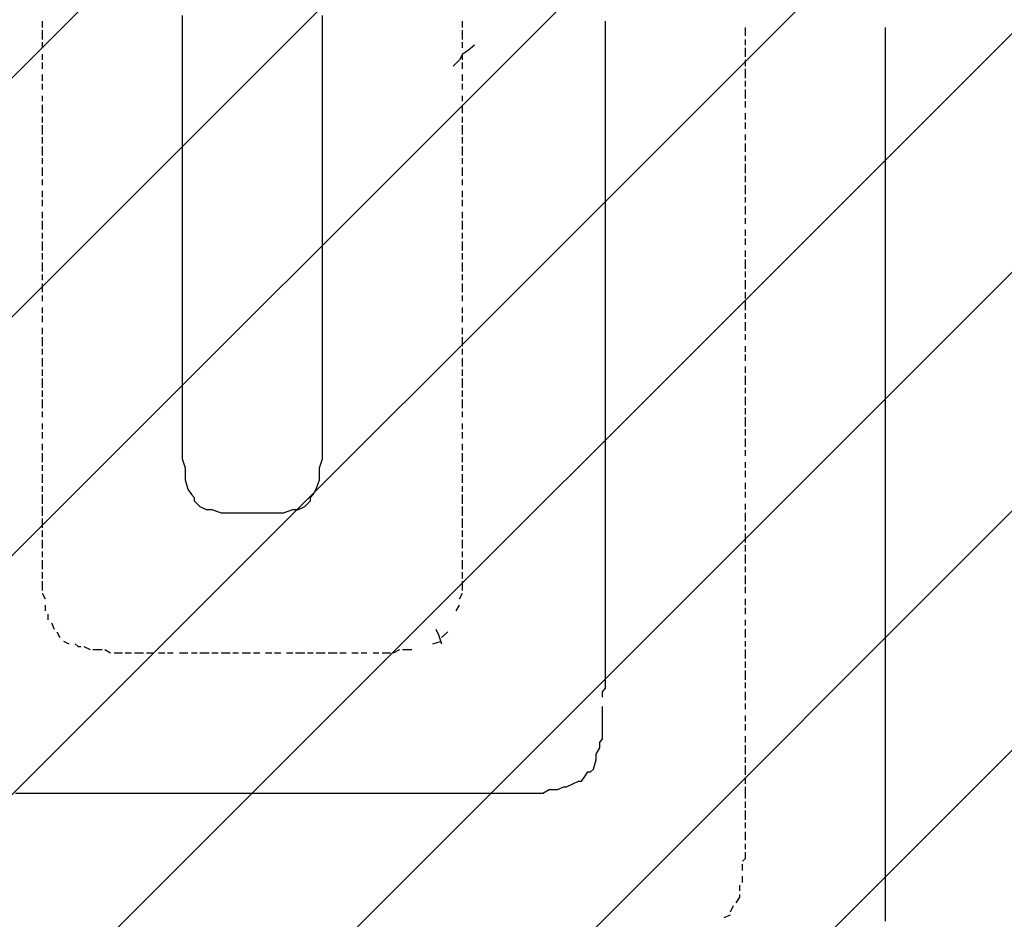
# Model space of a CAD drawing. Extents: x 997 to 109698, y 921 to 94021.
# Tile 437 of 656: x 24181 to 25579, y 39511 to 40790. Entities that reach past the tile are written whole.
import ezdxf

# ---------------------------------------------------------------- set-up
doc = ezdxf.new("R2010")
doc.units = 0
doc.header["$MEASUREMENT"] = 0
doc.layers.add('12', color=7, linetype='CONTINUOUS')
doc.layers.add('28', color=7, linetype='CONTINUOUS')

msp = doc.modelspace()

# ---------------------------------------------------------------- linework, layer by layer
at = {"layer": '12', "color": 5}
for p, q in [((24411.630503, 40795.563401), (24411.630503, 40787.563401)), ((24610.630503, 40787.563401), (24610.630503, 40795.563401)), ((24411.630503, 40787.563401), (24411.630503, 40774.563401)), ((24411.630503, 40774.563401), (24411.630503, 40766.563401)), ((24610.630503, 40774.563401), (24610.630503, 40787.563401)), ((24610.630503, 40766.563401), (24610.630503, 40774.563401)), ((25012.630503, 40774.563401), (25012.630503, 40787.563401)), ((25012.630503, 40766.563401), (25012.630503, 40774.563401)), ((25410.630503, 40766.563401), (25410.630503, 40778.563401)), ((24411.630503, 40766.563401), (24411.630503, 40753.563401)), ((24610.630503, 40753.563401), (24610.630503, 40766.563401)), ((25012.630503, 40753.563401), (25012.630503, 40766.563401)), ((25410.630503, 40757.563401), (25410.630503, 40766.563401)), ((24411.630503, 40753.563401), (24411.630503, 40745.563401)), ((24610.630503, 40745.563401), (24610.630503, 40753.563401)), ((25012.630503, 40745.563401), (25012.630503, 40753.563401)), ((25410.630503, 40749.563401), (25410.630503, 40757.563401)), ((25410.630503, 40736.563401), (25410.630503, 40749.563401)), ((24411.630503, 40745.563401), (24411.630503, 40736.563401)), ((24411.630503, 40736.563401), (24411.630503, 40723.563401)), ((24610.630503, 40736.563401), (24610.630503, 40745.563401)), ((24610.630503, 40723.563401), (24610.630503, 40736.563401)), ((25012.630503, 40736.563401), (25012.630503, 40745.563401)), ((25012.630503, 40723.563401), (25012.630503, 40736.563401)), ((25410.630503, 40728.563401), (25410.630503, 40736.563401)), ((24411.630503, 40723.563401), (24411.630503, 40715.563401)), ((24610.630503, 40715.563401), (24610.630503, 40723.563401)), ((25012.630503, 40715.563401), (25012.630503, 40723.563401)), ((25410.630503, 40719.563401), (25410.630503, 40728.563401)), ((25410.630503, 40706.563401), (25410.630503, 40719.563401)), ((24411.630503, 40715.563401), (24411.630503, 40706.563401)), ((24411.630503, 40706.563401), (24411.630503, 40694.563401)), ((24610.630503, 40706.563401), (24610.630503, 40715.563401)), ((24610.630503, 40694.563401), (24610.630503, 40706.563401)), ((25012.630503, 40706.563401), (25012.630503, 40715.563401)), ((25012.630503, 40694.563401), (25012.630503, 40706.563401)), ((25410.630503, 40698.563401), (25410.630503, 40706.563401)), ((24411.630503, 40694.563401), (24411.630503, 40685.563401)), ((24610.630503, 40685.563401), (24610.630503, 40694.563401)), ((25012.630503, 40685.563401), (25012.630503, 40694.563401)), ((25410.630503, 40690.563401), (25410.630503, 40698.563401)), ((25410.630503, 40677.563401), (25410.630503, 40690.563401)), ((24411.630503, 40685.563401), (24411.630503, 40677.563401)), ((24411.630503, 40677.563401), (24411.630503, 40664.563401)), ((24610.630503, 40677.563401), (24610.630503, 40685.563401)), ((24610.630503, 40664.563401), (24610.630503, 40677.563401)), ((25012.630503, 40677.563401), (25012.630503, 40685.563401)), ((25012.630503, 40664.563401), (25012.630503, 40677.563401)), ((25410.630503, 40668.563401), (25410.630503, 40677.563401)), ((24411.630503, 40664.563401), (24411.630503, 40656.563401)), ((24610.630503, 40656.563401), (24610.630503, 40664.563401)), ((25012.630503, 40656.563401), (25012.630503, 40664.563401)), ((25410.630503, 40656.563401), (25410.630503, 40668.563401)), ((24411.630503, 40656.563401), (24411.630503, 40643.563401)), ((24610.630503, 40643.563401), (24610.630503, 40656.563401)), ((25012.630503, 40643.563401), (25012.630503, 40656.563401)), ((25410.630503, 40647.563401), (25410.630503, 40656.563401)), ((24411.630503, 40643.563401), (24411.630503, 40634.563401)), ((24411.630503, 40634.563401), (24411.630503, 40626.563401)), ((24610.630503, 40634.563401), (24610.630503, 40643.563401)), ((24610.630503, 40626.563401), (24610.630503, 40634.563401)), ((25012.630503, 40634.563401), (25012.630503, 40643.563401)), ((25012.630503, 40626.563401), (25012.630503, 40634.563401)), ((25410.630503, 40639.563401), (25410.630503, 40647.563401)), ((25410.630503, 40626.563401), (25410.630503, 40639.563401)), ((24411.630503, 40626.563401), (24411.630503, 40613.563401)), ((24610.630503, 40613.563401), (24610.630503, 40626.563401)), ((25012.630503, 40613.563401), (25012.630503, 40626.563401)), ((25410.630503, 40618.563401), (25410.630503, 40626.563401)), ((24411.630503, 40613.563401), (24411.630503, 40605.563401)), ((24610.630503, 40605.563401), (24610.630503, 40613.563401)), ((25012.630503, 40605.563401), (25012.630503, 40613.563401)), ((25410.630503, 40609.563401), (25410.630503, 40618.563401)), ((25410.630503, 40596.563401), (25410.630503, 40609.563401)), ((24411.630503, 40605.563401), (24411.630503, 40596.563401)), ((24411.630503, 40596.563401), (24411.630503, 40584.563401)), ((24610.630503, 40596.563401), (24610.630503, 40605.563401)), ((24610.630503, 40584.563401), (24610.630503, 40596.563401)), ((25012.630503, 40596.563401), (25012.630503, 40605.563401)), ((25012.630503, 40584.563401), (25012.630503, 40596.563401)), ((25410.630503, 40588.563401), (25410.630503, 40596.563401)), ((24411.630503, 40584.563401), (24411.630503, 40575.563401)), ((24610.630503, 40575.563401), (24610.630503, 40584.563401)), ((25012.630503, 40575.563401), (25012.630503, 40584.563401)), ((25410.630503, 40579.563401), (25410.630503, 40588.563401)), ((25410.630503, 40567.563401), (25410.630503, 40579.563401)), ((24411.630503, 40575.563401), (24411.630503, 40567.563401)), ((24411.630503, 40567.563401), (24411.630503, 40554.563401)), ((24610.630503, 40567.563401), (24610.630503, 40575.563401)), ((24610.630503, 40554.563401), (24610.630503, 40567.563401)), ((25012.630503, 40567.563401), (25012.630503, 40575.563401)), ((25012.630503, 40554.563401), (25012.630503, 40567.563401)), ((25410.630503, 40558.563401), (25410.630503, 40567.563401)), ((24411.630503, 40554.563401), (24411.630503, 40546.563401)), ((24610.630503, 40546.563401), (24610.630503, 40554.563401)), ((25012.630503, 40546.563401), (25012.630503, 40554.563401)), ((25410.630503, 40546.563401), (25410.630503, 40558.563401)), ((24411.630503, 40546.563401), (24411.630503, 40533.563401)), ((24610.630503, 40533.563401), (24610.630503, 40546.563401)), ((25012.630503, 40533.563401), (25012.630503, 40546.563401)), ((25410.630503, 40537.563401), (25410.630503, 40546.563401)), ((25410.630503, 40529.563401), (25410.630503, 40537.563401)), ((24411.630503, 40533.563401), (24411.630503, 40524.563401)), ((24411.630503, 40524.563401), (24411.630503, 40516.563401)), ((24610.630503, 40524.563401), (24610.630503, 40533.563401)), ((24610.630503, 40516.563401), (24610.630503, 40524.563401)), ((25012.630503, 40524.563401), (25012.630503, 40533.563401)), ((25012.630503, 40516.563401), (25012.630503, 40524.563401)), ((25410.630503, 40516.563401), (25410.630503, 40529.563401)), ((24411.630503, 40516.563401), (24411.630503, 40503.563401)), ((24610.630503, 40503.563401), (24610.630503, 40516.563401)), ((25012.630503, 40503.563401), (25012.630503, 40516.563401)), ((25410.630503, 40507.563401), (25410.630503, 40516.563401)), ((24411.630503, 40503.563401), (24411.630503, 40495.563401)), ((24411.630503, 40495.563401), (24411.630503, 40486.563401)), ((24610.630503, 40495.563401), (24610.630503, 40503.563401)), ((24610.630503, 40486.563401), (24610.630503, 40495.563401)), ((25012.630503, 40495.563401), (25012.630503, 40503.563401)), ((25012.630503, 40486.563401), (25012.630503, 40495.563401)), ((25410.630503, 40499.563401), (25410.630503, 40507.563401)), ((25410.630503, 40486.563401), (25410.630503, 40499.563401)), ((24411.630503, 40486.563401), (24411.630503, 40474.563401)), ((24610.630503, 40474.563401), (24610.630503, 40486.563401)), ((25012.630503, 40474.563401), (25012.630503, 40486.563401)), ((25410.630503, 40478.563401), (25410.630503, 40486.563401)), ((24411.630503, 40474.563401), (24411.630503, 40465.563401)), ((24610.630503, 40465.563401), (24610.630503, 40474.563401)), ((25012.630503, 40465.563401), (25012.630503, 40474.563401)), ((25410.630503, 40469.563401), (25410.630503, 40478.563401)), ((25410.630503, 40457.563401), (25410.630503, 40469.563401)), ((24411.630503, 40465.563401), (24411.630503, 40457.563401)), ((24411.630503, 40457.563401), (24411.630503, 40444.563401)), ((24610.630503, 40457.563401), (24610.630503, 40465.563401)), ((24610.630503, 40444.563401), (24610.630503, 40457.563401)), ((25012.630503, 40457.563401), (25012.630503, 40465.563401)), ((25012.630503, 40444.563401), (25012.630503, 40457.563401)), ((25410.630503, 40448.563401), (25410.630503, 40457.563401)), ((24411.630503, 40444.563401), (24411.630503, 40435.563401)), ((24610.630503, 40435.563401), (24610.630503, 40444.563401)), ((25012.630503, 40435.563401), (25012.630503, 40444.563401)), ((25410.630503, 40435.563401), (25410.630503, 40448.563401)), ((24411.630503, 40435.563401), (24411.630503, 40423.563401)), ((24610.630503, 40423.563401), (24610.630503, 40435.563401)), ((25012.630503, 40423.563401), (25012.630503, 40435.563401)), ((25410.630503, 40427.563401), (25410.630503, 40435.563401)), ((25410.630503, 40419.563401), (25410.630503, 40427.563401)), ((24411.630503, 40423.563401), (24411.630503, 40414.563401)), ((24411.630503, 40414.563401), (24411.630503, 40406.563401)), ((24610.630503, 40414.563401), (24610.630503, 40423.563401)), ((24610.630503, 40406.563401), (24610.630503, 40414.563401)), ((25012.630503, 40414.563401), (25012.630503, 40423.563401)), ((25012.630503, 40406.563401), (25012.630503, 40414.563401)), ((25410.630503, 40406.563401), (25410.630503, 40419.563401)), ((24411.630503, 40406.563401), (24411.630503, 40393.563401)), ((24610.630503, 40393.563401), (24610.630503, 40406.563401)), ((25012.630503, 40393.563401), (25012.630503, 40406.563401)), ((25410.630503, 40397.563401), (25410.630503, 40406.563401)), ((25410.630503, 40389.563401), (25410.630503, 40397.563401)), ((24411.630503, 40393.563401), (24411.630503, 40385.563401)), ((24411.630503, 40385.563401), (24411.630503, 40376.563401)), ((24610.630503, 40385.563401), (24610.630503, 40393.563401)), ((24610.630503, 40376.563401), (24610.630503, 40385.563401)), ((25012.630503, 40385.563401), (25012.630503, 40393.563401)), ((25012.630503, 40376.563401), (25012.630503, 40385.563401)), ((25410.630503, 40376.563401), (25410.630503, 40389.563401)), ((24411.630503, 40376.563401), (24411.630503, 40364.563401)), ((24610.630503, 40364.563401), (24610.630503, 40376.563401)), ((25012.630503, 40364.563401), (25012.630503, 40376.563401)), ((25410.630503, 40368.563401), (25410.630503, 40376.563401)), ((25410.630503, 40359.563401), (25410.630503, 40368.563401)), ((24411.630503, 40364.563401), (24411.630503, 40355.563401)), ((24411.630503, 40355.563401), (24411.630503, 40347.563401)), ((24610.630503, 40355.563401), (24610.630503, 40364.563401)), ((24610.630503, 40347.563401), (24610.630503, 40355.563401)), ((25012.630503, 40355.563401), (25012.630503, 40364.563401)), ((25012.630503, 40347.563401), (25012.630503, 40355.563401)), ((25410.630503, 40347.563401), (25410.630503, 40359.563401)), ((24411.630503, 40347.563401), (24411.630503, 40334.563401)), ((24610.630503, 40334.563401), (24610.630503, 40347.563401)), ((25012.630503, 40334.563401), (25012.630503, 40347.563401)), ((25410.630503, 40338.563401), (25410.630503, 40347.563401)), ((24411.630503, 40334.563401), (24411.630503, 40325.563401)), ((24610.630503, 40325.563401), (24610.630503, 40334.563401)), ((25012.630503, 40325.563401), (25012.630503, 40334.563401)), ((25410.630503, 40325.563401), (25410.630503, 40338.563401)), ((24411.630503, 40325.563401), (24411.630503, 40317.563401)), ((24411.630503, 40317.563401), (24411.630503, 40304.563401)), ((24610.630503, 40317.563401), (24610.630503, 40325.563401)), ((24610.630503, 40304.563401), (24610.630503, 40317.563401)), ((25012.630503, 40317.563401), (25012.630503, 40325.563401)), ((25012.630503, 40304.563401), (25012.630503, 40317.563401)), ((25410.630503, 40317.563401), (25410.630503, 40325.563401)), ((25410.630503, 40308.563401), (25410.630503, 40317.563401)), ((24411.630503, 40304.563401), (24411.630503, 40296.563401)), ((24610.630503, 40296.563401), (24610.630503, 40304.563401)), ((25012.630503, 40296.563401), (25012.630503, 40304.563401)), ((25410.630503, 40296.563401), (25410.630503, 40308.563401)), ((24411.630503, 40296.563401), (24411.630503, 40287.563401)), ((24411.630503, 40287.563401), (24411.630503, 40283.563401)), ((24610.630503, 40287.563401), (24610.630503, 40296.563401)), ((24610.630503, 40283.563401), (24610.630503, 40287.563401)), ((25012.630503, 40283.563401), (25012.630503, 40296.563401)), ((25410.630503, 40287.563401), (25410.630503, 40296.563401)), ((25410.630503, 40279.563401), (25410.630503, 40287.563401)), ((24411.630503, 40283.563401), (24411.630503, 40275.563401)), ((24411.630503, 40275.563401), (24411.630503, 40262.563401)), ((24610.630503, 40275.563401), (24610.630503, 40283.563401)), ((24610.630503, 40262.563401), (24610.630503, 40275.563401)), ((25012.630503, 40275.563401), (25012.630503, 40283.563401)), ((25012.630503, 40266.563401), (25012.630503, 40275.563401)), ((25410.630503, 40266.563401), (25410.630503, 40279.563401)), ((24411.630503, 40262.563401), (24411.630503, 40253.563401)), ((24610.630503, 40253.563401), (24610.630503, 40262.563401)), ((25012.630503, 40253.563401), (25012.630503, 40266.563401)), ((25410.630503, 40258.563401), (25410.630503, 40266.563401)), ((25410.630503, 40249.563401), (25410.630503, 40258.563401)), ((24411.630503, 40253.563401), (24411.630503, 40241.563401)), ((24610.630503, 40241.563401), (24610.630503, 40253.563401)), ((25012.630503, 40245.563401), (25012.630503, 40253.563401)), ((25012.630503, 40237.563401), (25012.630503, 40245.563401)), ((25410.630503, 40237.563401), (25410.630503, 40249.563401)), ((24411.630503, 40241.563401), (24411.630503, 40232.563401)), ((24411.630503, 40232.563401), (24411.630503, 40224.563401)), ((24610.630503, 40232.563401), (24610.630503, 40241.563401)), ((24610.630503, 40224.563401), (24610.630503, 40232.563401)), ((25012.630503, 40224.563401), (25012.630503, 40237.563401)), ((25410.630503, 40228.563401), (25410.630503, 40237.563401)), ((24411.630503, 40224.563401), (24411.630503, 40211.563401)), ((24610.630503, 40211.563401), (24610.630503, 40224.563401)), ((25012.630503, 40215.563401), (25012.630503, 40224.563401)), ((25012.630503, 40207.563401), (25012.630503, 40215.563401)), ((25410.630503, 40215.563401), (25410.630503, 40228.563401)), ((25410.630503, 40207.563401), (25410.630503, 40215.563401)), ((24411.630503, 40211.563401), (24411.630503, 40203.563401)), ((24411.630503, 40203.563401), (24411.630503, 40194.563401)), ((24610.630503, 40203.563401), (24610.630503, 40211.563401)), ((24610.630503, 40194.563401), (24610.630503, 40203.563401)), ((25012.630503, 40194.563401), (25012.630503, 40207.563401)), ((25410.630503, 40198.563401), (25410.630503, 40207.563401)), ((24411.630503, 40194.563401), (24411.630503, 40182.563401)), ((24610.630503, 40182.563401), (24610.630503, 40194.563401)), ((25012.630503, 40186.563401), (25012.630503, 40194.563401)), ((25410.630503, 40186.563401), (25410.630503, 40198.563401)), ((24411.630503, 40182.563401), (24411.630503, 40173.563401)), ((24411.630503, 40173.563401), (24411.630503, 40165.563401)), ((24610.630503, 40173.563401), (24610.630503, 40182.563401)), ((24610.630503, 40165.563401), (24610.630503, 40173.563401)), ((25012.630503, 40173.563401), (25012.630503, 40186.563401)), ((25012.630503, 40165.563401), (25012.630503, 40173.563401)), ((25410.630503, 40177.563401), (25410.630503, 40186.563401)), ((25410.630503, 40169.563401), (25410.630503, 40177.563401)), ((24411.630503, 40165.563401), (24415.630503, 40152.563401)), ((24606.630503, 40152.563401), (24610.630503, 40165.563401)), ((25012.630503, 40156.563401), (25012.630503, 40165.563401)), ((25410.630503, 40156.563401), (25410.630503, 40169.563401)), ((24415.630503, 40152.563401), (24415.630503, 40143.563401)), ((24606.630503, 40143.563401), (24606.630503, 40152.563401)), ((25012.630503, 40143.563401), (25012.630503, 40156.563401)), ((25410.630503, 40148.563401), (25410.630503, 40156.563401)), ((25410.630503, 40139.563401), (25410.630503, 40148.563401)), ((24415.630503, 40143.563401), (24415.630503, 40135.563401)), ((24415.630503, 40135.563401), (24419.630503, 40122.563401)), ((24601.630503, 40122.563401), (24606.630503, 40135.563401)), ((24606.630503, 40135.563401), (24606.630503, 40143.563401)), ((25012.630503, 40135.563401), (25012.630503, 40143.563401)), ((25012.630503, 40126.563401), (25012.630503, 40135.563401)), ((25410.630503, 40126.563401), (25410.630503, 40139.563401)), ((24419.630503, 40122.563401), (24424.630503, 40114.563401)), ((24597.630503, 40114.563401), (24601.630503, 40122.563401)), ((25012.630503, 40114.563401), (25012.630503, 40126.563401)), ((25410.630503, 40118.563401), (25410.630503, 40126.563401)), ((25410.630503, 40110.563401), (25410.630503, 40118.563401)), ((24428.630503, 40105.563401), (24436.630503, 40097.563401)), ((24585.630503, 40097.563401), (24593.630503, 40105.563401)), ((25012.630503, 40105.563401), (25012.630503, 40114.563401)), ((25012.630503, 40097.563401), (25012.630503, 40105.563401)), ((25410.630503, 40097.563401), (25410.630503, 40110.563401)), ((24436.630503, 40097.563401), (24445.630503, 40093.563401)), ((24445.630503, 40093.563401), (24453.630503, 40093.563401)), ((24453.630503, 40093.563401), (24466.630503, 40088.563401)), ((24555.630503, 40088.563401), (24568.630503, 40093.563401)), ((24568.630503, 40093.563401), (24576.630503, 40093.563401)), ((24576.630503, 40093.563401), (24585.630503, 40097.563401)), ((25012.630503, 40084.563401), (25012.630503, 40097.563401)), ((25410.630503, 40088.563401), (25410.630503, 40097.563401)), ((24466.630503, 40088.563401), (24474.630503, 40088.563401)), ((24474.630503, 40088.563401), (24483.630503, 40088.563401)), ((24483.630503, 40088.563401), (24496.630503, 40088.563401)), ((24496.630503, 40088.563401), (24504.630503, 40088.563401)), ((24504.630503, 40088.563401), (24508.630503, 40088.563401)), ((24508.630503, 40088.563401), (24517.630503, 40088.563401)), ((24517.630503, 40088.563401), (24525.630503, 40088.563401)), ((24525.630503, 40088.563401), (24538.630503, 40088.563401)), ((24538.630503, 40088.563401), (24546.630503, 40088.563401)), ((24546.630503, 40088.563401), (24555.630503, 40088.563401)), ((25012.630503, 40076.563401), (25012.630503, 40084.563401)), ((25012.630503, 40063.563401), (25012.630503, 40076.563401)), ((25410.630503, 40076.563401), (25410.630503, 40088.563401)), ((25410.630503, 40067.563401), (25410.630503, 40076.563401)), ((25012.630503, 40054.563401), (25012.630503, 40063.563401)), ((25410.630503, 40059.563401), (25410.630503, 40067.563401)), ((25012.630503, 40046.563401), (25012.630503, 40054.563401)), ((25410.630503, 40046.563401), (25410.630503, 40059.563401)), ((25012.630503, 40033.563401), (25012.630503, 40046.563401)), ((25012.630503, 40025.563401), (25012.630503, 40033.563401)), ((25410.630503, 40038.563401), (25410.630503, 40046.563401)), ((25410.630503, 40029.563401), (25410.630503, 40038.563401)), ((25012.630503, 40016.563401), (25012.630503, 40025.563401)), ((25410.630503, 40016.563401), (25410.630503, 40029.563401)), ((25012.630503, 40004.563401), (25012.630503, 40016.563401)), ((25410.630503, 40008.563401), (25410.630503, 40016.563401)), ((25410.630503, 39999.563401), (25410.630503, 40008.563401)), ((25012.630503, 39995.563401), (25012.630503, 40004.563401)), ((25012.630503, 39987.563401), (25012.630503, 39995.563401)), ((25410.630503, 39987.563401), (25410.630503, 39999.563401)), ((25012.630503, 39974.563401), (25012.630503, 39987.563401)), ((25410.630503, 39978.563401), (25410.630503, 39987.563401)), ((25410.630503, 39966.563401), (25410.630503, 39978.563401)), ((25012.630503, 39966.563401), (25012.630503, 39974.563401)), ((25012.630503, 39953.563401), (25012.630503, 39966.563401)), ((25410.630503, 39957.563401), (25410.630503, 39966.563401)), ((25012.630503, 39944.563401), (25012.630503, 39953.563401)), ((25410.630503, 39949.563401), (25410.630503, 39957.563401)), ((25410.630503, 39936.563401), (25410.630503, 39949.563401)), ((25012.630503, 39936.563401), (25012.630503, 39944.563401)), ((25012.630503, 39923.563401), (25012.630503, 39936.563401)), ((25410.630503, 39928.563401), (25410.630503, 39936.563401)), ((25012.630503, 39915.563401), (25012.630503, 39923.563401)), ((25410.630503, 39919.563401), (25410.630503, 39928.563401)), ((25012.630503, 39906.563401), (25012.630503, 39915.563401)), ((25410.630503, 39906.563401), (25410.630503, 39919.563401)), ((25012.630503, 39894.563401), (25012.630503, 39906.563401)), ((25012.630503, 39889.563401), (25012.630503, 39894.563401)), ((25410.630503, 39898.563401), (25410.630503, 39906.563401)), ((25410.630503, 39889.563401), (25410.630503, 39898.563401)), ((25012.630503, 39885.563401), (25012.630503, 39889.563401)), ((25012.630503, 39872.563401), (25012.630503, 39885.563401)), ((25410.630503, 39877.563401), (25410.630503, 39889.563401)), ((25012.630503, 39864.563401), (25012.630503, 39872.563401)), ((25410.630503, 39868.563401), (25410.630503, 39877.563401)), ((25410.630503, 39856.563401), (25410.630503, 39868.563401)), ((25012.630503, 39856.563401), (25012.630503, 39864.563401)), ((25012.630503, 39843.563401), (25012.630503, 39856.563401)), ((25410.630503, 39847.563401), (25410.630503, 39856.563401)), ((25410.630503, 39839.563401), (25410.630503, 39847.563401)), ((25410.630503, 39826.563401), (25410.630503, 39839.563401)), ((25008.630503, 39826.563401), (25008.630503, 39834.563401)), ((25410.630503, 39817.563401), (25410.630503, 39826.563401)), ((25008.630503, 39805.563401), (25008.630503, 39813.563401)), ((25410.630503, 39809.563401), (25410.630503, 39817.563401)), ((25410.630503, 39796.563401), (25410.630503, 39809.563401)), ((25008.630503, 39792.563401), (25008.630503, 39805.563401)), ((25410.630503, 39788.563401), (25410.630503, 39796.563401)), ((25008.630503, 39784.563401), (25008.630503, 39792.563401)), ((25008.630503, 39775.563401), (25008.630503, 39784.563401)), ((25410.630503, 39779.563401), (25410.630503, 39788.563401)), ((25410.630503, 39767.563401), (25410.630503, 39779.563401)), ((25410.630503, 39758.563401), (25410.630503, 39767.563401)), ((24999.630503, 39745.563401), (25004.630503, 39754.563401)), ((25004.630503, 39754.563401), (25004.630503, 39762.563401)), ((25410.630503, 39745.563401), (25410.630503, 39758.563401)), ((24999.630503, 39737.563401), (24999.630503, 39745.563401)), ((25410.630503, 39737.563401), (25410.630503, 39745.563401)), ((24995.630503, 39724.563401), (24999.630503, 39737.563401)), ((25410.630503, 39729.563401), (25410.630503, 39737.563401)), ((25410.630503, 39716.563401), (25410.630503, 39729.563401)), ((24982.630503, 39712.563401), (24987.630503, 39720.563401)), ((25410.630503, 39707.563401), (25410.630503, 39716.563401)), ((24944.630503, 39695.563401), (24953.630503, 39699.563401)), ((24966.630503, 39703.563401), (24974.630503, 39707.563401)), ((25410.630503, 39699.563401), (25410.630503, 39707.563401)), ((25410.630503, 39686.563401), (25410.630503, 39699.563401)), ((24174.630503, 39690.563401), (24187.630503, 39690.563401)), ((24187.630503, 39690.563401), (24195.630503, 39690.563401)), ((24195.630503, 39690.563401), (24203.630503, 39690.563401)), ((24203.630503, 39690.563401), (24212.630503, 39690.563401)), ((24212.630503, 39690.563401), (24220.630503, 39690.563401)), ((24220.630503, 39690.563401), (24229.630503, 39690.563401)), ((24229.630503, 39690.563401), (24242.630503, 39690.563401)), ((24242.630503, 39690.563401), (24250.630503, 39690.563401)), ((24250.630503, 39690.563401), (24259.630503, 39690.563401)), ((24259.630503, 39690.563401), (24271.630503, 39690.563401)), ((24271.630503, 39690.563401), (24280.630503, 39690.563401)), ((24280.630503, 39690.563401), (24288.630503, 39690.563401)), ((24288.630503, 39690.563401), (24301.630503, 39690.563401)), ((24301.630503, 39690.563401), (24309.630503, 39690.563401)), ((24309.630503, 39690.563401), (24322.630503, 39690.563401)), ((24322.630503, 39690.563401), (24330.630503, 39690.563401)), ((24330.630503, 39690.563401), (24339.630503, 39690.563401)), ((24339.630503, 39690.563401), (24352.630503, 39690.563401)), ((24352.630503, 39690.563401), (24360.630503, 39690.563401)), ((24360.630503, 39690.563401), (24369.630503, 39690.563401)), ((24369.630503, 39690.563401), (24381.630503, 39690.563401)), ((24381.630503, 39690.563401), (24390.630503, 39690.563401)), ((24390.630503, 39690.563401), (24398.630503, 39690.563401)), ((24398.630503, 39690.563401), (24411.630503, 39690.563401)), ((24411.630503, 39690.563401), (24419.630503, 39690.563401)), ((24419.630503, 39690.563401), (24432.630503, 39690.563401)), ((24432.630503, 39690.563401), (24441.630503, 39690.563401)), ((24441.630503, 39690.563401), (24449.630503, 39690.563401)), ((24449.630503, 39690.563401), (24462.630503, 39690.563401)), ((24462.630503, 39690.563401), (24470.630503, 39690.563401)), ((24470.630503, 39690.563401), (24479.630503, 39690.563401)), ((24479.630503, 39690.563401), (24491.630503, 39690.563401)), ((24491.630503, 39690.563401), (24500.630503, 39690.563401)), ((24500.630503, 39690.563401), (24508.630503, 39690.563401)), ((24508.630503, 39690.563401), (24521.630503, 39690.563401)), ((24521.630503, 39690.563401), (24529.630503, 39690.563401)), ((24529.630503, 39690.563401), (24542.630503, 39690.563401)), ((24542.630503, 39690.563401), (24551.630503, 39690.563401)), ((24551.630503, 39690.563401), (24559.630503, 39690.563401)), ((24559.630503, 39690.563401), (24572.630503, 39690.563401)), ((24572.630503, 39690.563401), (24580.630503, 39690.563401)), ((24580.630503, 39690.563401), (24589.630503, 39690.563401)), ((24589.630503, 39690.563401), (24601.630503, 39690.563401)), ((24601.630503, 39690.563401), (24610.630503, 39690.563401)), ((24610.630503, 39690.563401), (24618.630503, 39690.563401)), ((24618.630503, 39690.563401), (24631.630503, 39690.563401)), ((24631.630503, 39690.563401), (24640.630503, 39690.563401)), ((24640.630503, 39690.563401), (24652.630503, 39690.563401)), ((24652.630503, 39690.563401), (24661.630503, 39690.563401)), ((24661.630503, 39690.563401), (24669.630503, 39690.563401)), ((24669.630503, 39690.563401), (24682.630503, 39690.563401)), ((24682.630503, 39690.563401), (24690.630503, 39690.563401)), ((24690.630503, 39690.563401), (24699.630503, 39690.563401)), ((24699.630503, 39690.563401), (24711.630503, 39690.563401)), ((24711.630503, 39690.563401), (24720.630503, 39690.563401)), ((24720.630503, 39690.563401), (24728.630503, 39690.563401)), ((24728.630503, 39690.563401), (24741.630503, 39690.563401)), ((24741.630503, 39690.563401), (24750.630503, 39690.563401)), ((24750.630503, 39690.563401), (24758.630503, 39690.563401)), ((24758.630503, 39690.563401), (24771.630503, 39690.563401)), ((24771.630503, 39690.563401), (24779.630503, 39690.563401)), ((24779.630503, 39690.563401), (24792.630503, 39690.563401)), ((24792.630503, 39690.563401), (24800.630503, 39690.563401)), ((24800.630503, 39690.563401), (24809.630503, 39690.563401)), ((24809.630503, 39690.563401), (24813.630503, 39690.563401)), ((24813.630503, 39690.563401), (24826.630503, 39690.563401)), ((24826.630503, 39690.563401), (24834.630503, 39690.563401)), ((24834.630503, 39690.563401), (24847.630503, 39690.563401)), ((24847.630503, 39690.563401), (24855.630503, 39690.563401)), ((24855.630503, 39690.563401), (24864.630503, 39690.563401)), ((24864.630503, 39690.563401), (24877.630503, 39690.563401)), ((24877.630503, 39690.563401), (24885.630503, 39690.563401)), ((24885.630503, 39690.563401), (24894.630503, 39690.563401)), ((24894.630503, 39690.563401), (24906.630503, 39690.563401)), ((24906.630503, 39690.563401), (24915.630503, 39690.563401)), ((24915.630503, 39690.563401), (24923.630503, 39690.563401)), ((24936.630503, 39695.563401), (24944.630503, 39695.563401)), ((25410.630503, 39678.563401), (25410.630503, 39686.563401)), ((25410.630503, 39669.563401), (25410.630503, 39678.563401)), ((25410.630503, 39657.563401), (25410.630503, 39669.563401)), ((25410.630503, 39648.563401), (25410.630503, 39657.563401)), ((25410.630503, 39635.563401), (25410.630503, 39648.563401)), ((25410.630503, 39627.563401), (25410.630503, 39635.563401)), ((25410.630503, 39618.563401), (25410.630503, 39627.563401)), ((25410.630503, 39606.563401), (25410.630503, 39618.563401)), ((25410.630503, 39597.563401), (25410.630503, 39606.563401)), ((25410.630503, 39589.563401), (25410.630503, 39597.563401)), ((25410.630503, 39576.563401), (25410.630503, 39589.563401)), ((25410.630503, 39568.563401), (25410.630503, 39576.563401)), ((25410.630503, 39559.563401), (25410.630503, 39568.563401)), ((25410.630503, 39546.563401), (25410.630503, 39559.563401)), ((25410.630503, 39538.563401), (25410.630503, 39546.563401)), ((25410.630503, 39530.563401), (25410.630503, 39538.563401)), ((25410.630503, 39517.563401), (25410.630503, 39530.563401)), ((25410.630503, 39508.563401), (25410.630503, 39517.563401))]:
    msp.add_line(p, q, dxfattribs=at)
at = {"layer": '12', "color": 1}
for p, q in [((24212.630503, 40787.563401), (24212.630503, 40778.563401)), ((24212.630503, 40774.563401), (24212.630503, 40761.563401)), ((24809.630503, 40778.563401), (24809.630503, 40787.563401)), ((24809.630503, 40761.563401), (24809.630503, 40774.563401)), ((25211.630503, 40766.563401), (25211.630503, 40778.563401)), ((25211.630503, 40753.563401), (25211.630503, 40761.563401)), ((24212.630503, 40757.563401), (24212.630503, 40749.563401)), ((24809.630503, 40749.563401), (24809.630503, 40757.563401)), ((24826.630503, 40753.563401), (24817.630503, 40745.563401)), ((25211.630503, 40736.563401), (25211.630503, 40749.563401)), ((24212.630503, 40740.563401), (24212.630503, 40732.563401)), ((24805.630503, 40732.563401), (24796.630503, 40723.563401)), ((24809.630503, 40740.563401), (24805.630503, 40732.563401)), ((24817.630503, 40745.563401), (24809.630503, 40740.563401)), ((24809.630503, 40732.563401), (24809.630503, 40740.563401)), ((25211.630503, 40723.563401), (25211.630503, 40732.563401)), ((24212.630503, 40728.563401), (24212.630503, 40719.563401)), ((24809.630503, 40719.563401), (24809.630503, 40728.563401)), ((25211.630503, 40706.563401), (25211.630503, 40719.563401)), ((24212.630503, 40711.563401), (24212.630503, 40702.563401)), ((24809.630503, 40702.563401), (24809.630503, 40711.563401)), ((24212.630503, 40698.563401), (24212.630503, 40690.563401)), ((24809.630503, 40690.563401), (24809.630503, 40698.563401)), ((25211.630503, 40694.563401), (25211.630503, 40702.563401)), ((25211.630503, 40677.563401), (25211.630503, 40690.563401)), ((24212.630503, 40681.563401), (24212.630503, 40673.563401)), ((24809.630503, 40673.563401), (24809.630503, 40681.563401)), ((24212.630503, 40668.563401), (24212.630503, 40656.563401)), ((24809.630503, 40656.563401), (24809.630503, 40668.563401)), ((25211.630503, 40664.563401), (25211.630503, 40673.563401)), ((24212.630503, 40651.563401), (24212.630503, 40643.563401)), ((24809.630503, 40643.563401), (24809.630503, 40651.563401)), ((25211.630503, 40647.563401), (25211.630503, 40656.563401)), ((24212.630503, 40639.563401), (24212.630503, 40626.563401)), ((24809.630503, 40626.563401), (24809.630503, 40639.563401)), ((25211.630503, 40634.563401), (25211.630503, 40643.563401)), ((24212.630503, 40622.563401), (24212.630503, 40613.563401)), ((24809.630503, 40613.563401), (24809.630503, 40622.563401)), ((25211.630503, 40618.563401), (25211.630503, 40626.563401)), ((24212.630503, 40609.563401), (24212.630503, 40596.563401)), ((24809.630503, 40596.563401), (24809.630503, 40609.563401)), ((25211.630503, 40601.563401), (25211.630503, 40613.563401)), ((24212.630503, 40592.563401), (24212.630503, 40584.563401)), ((24809.630503, 40584.563401), (24809.630503, 40592.563401)), ((25211.630503, 40588.563401), (25211.630503, 40596.563401)), ((24212.630503, 40579.563401), (24212.630503, 40567.563401)), ((24809.630503, 40567.563401), (24809.630503, 40579.563401)), ((25211.630503, 40571.563401), (25211.630503, 40584.563401)), ((25211.630503, 40558.563401), (25211.630503, 40567.563401)), ((24212.630503, 40562.563401), (24212.630503, 40554.563401)), ((24809.630503, 40554.563401), (24809.630503, 40562.563401)), ((25211.630503, 40541.563401), (25211.630503, 40554.563401)), ((24212.630503, 40546.563401), (24212.630503, 40537.563401)), ((24809.630503, 40537.563401), (24809.630503, 40546.563401)), ((25211.630503, 40529.563401), (25211.630503, 40537.563401)), ((24212.630503, 40533.563401), (24212.630503, 40524.563401)), ((24809.630503, 40524.563401), (24809.630503, 40533.563401)), ((25211.630503, 40512.563401), (25211.630503, 40524.563401)), ((24212.630503, 40516.563401), (24212.630503, 40507.563401)), ((24809.630503, 40507.563401), (24809.630503, 40516.563401)), ((24212.630503, 40503.563401), (24212.630503, 40491.563401)), ((24809.630503, 40491.563401), (24809.630503, 40503.563401)), ((25211.630503, 40499.563401), (25211.630503, 40507.563401)), ((24212.630503, 40486.563401), (24212.630503, 40478.563401)), ((24809.630503, 40478.563401), (24809.630503, 40486.563401)), ((25211.630503, 40482.563401), (25211.630503, 40491.563401)), ((24212.630503, 40474.563401), (24212.630503, 40461.563401)), ((24809.630503, 40461.563401), (24809.630503, 40474.563401)), ((25211.630503, 40469.563401), (25211.630503, 40478.563401)), ((24212.630503, 40457.563401), (24212.630503, 40448.563401)), ((24809.630503, 40448.563401), (24809.630503, 40457.563401)), ((25211.630503, 40452.563401), (25211.630503, 40461.563401)), ((24212.630503, 40444.563401), (24212.630503, 40431.563401)), ((24809.630503, 40431.563401), (24809.630503, 40444.563401)), ((25211.630503, 40435.563401), (25211.630503, 40448.563401)), ((24212.630503, 40427.563401), (24212.630503, 40419.563401)), ((24809.630503, 40419.563401), (24809.630503, 40427.563401)), ((25211.630503, 40423.563401), (25211.630503, 40431.563401)), ((24212.630503, 40414.563401), (24212.630503, 40402.563401)), ((24809.630503, 40402.563401), (24809.630503, 40414.563401)), ((25211.630503, 40406.563401), (25211.630503, 40419.563401)), ((24212.630503, 40397.563401), (24212.630503, 40389.563401)), ((24809.630503, 40389.563401), (24809.630503, 40397.563401)), ((25211.630503, 40393.563401), (25211.630503, 40402.563401)), ((25211.630503, 40376.563401), (25211.630503, 40389.563401)), ((24212.630503, 40380.563401), (24212.630503, 40372.563401)), ((24212.630503, 40368.563401), (24212.630503, 40359.563401)), ((24809.630503, 40372.563401), (24809.630503, 40380.563401)), ((24809.630503, 40359.563401), (24809.630503, 40368.563401)), ((25211.630503, 40364.563401), (25211.630503, 40372.563401)), ((25211.630503, 40347.563401), (25211.630503, 40359.563401)), ((24212.630503, 40351.563401), (24212.630503, 40342.563401)), ((24809.630503, 40342.563401), (24809.630503, 40351.563401)), ((25211.630503, 40334.563401), (25211.630503, 40342.563401)), ((24212.630503, 40338.563401), (24212.630503, 40325.563401)), ((24809.630503, 40325.563401), (24809.630503, 40338.563401)), ((24212.630503, 40321.563401), (24212.630503, 40313.563401)), ((24809.630503, 40313.563401), (24809.630503, 40321.563401)), ((25211.630503, 40317.563401), (25211.630503, 40325.563401)), ((25211.630503, 40304.563401), (25211.630503, 40313.563401)), ((24212.630503, 40308.563401), (24212.630503, 40296.563401)), ((24809.630503, 40296.563401), (24809.630503, 40308.563401)), ((24212.630503, 40292.563401), (24212.630503, 40283.563401)), ((24809.630503, 40283.563401), (24809.630503, 40292.563401)), ((25211.630503, 40287.563401), (25211.630503, 40296.563401)), ((24212.630503, 40279.563401), (24212.630503, 40266.563401)), ((24809.630503, 40266.563401), (24809.630503, 40279.563401)), ((25211.630503, 40270.563401), (25211.630503, 40283.563401)), ((24212.630503, 40262.563401), (24212.630503, 40253.563401)), ((24809.630503, 40253.563401), (24809.630503, 40262.563401)), ((25211.630503, 40258.563401), (25211.630503, 40266.563401)), ((24212.630503, 40249.563401), (24212.630503, 40237.563401)), ((24809.630503, 40237.563401), (24809.630503, 40249.563401)), ((25211.630503, 40241.563401), (25211.630503, 40253.563401)), ((24212.630503, 40232.563401), (24212.630503, 40224.563401)), ((24809.630503, 40224.563401), (24809.630503, 40232.563401)), ((25211.630503, 40228.563401), (25211.630503, 40237.563401)), ((24212.630503, 40215.563401), (24212.630503, 40207.563401)), ((24809.630503, 40207.563401), (24809.630503, 40215.563401)), ((25211.630503, 40211.563401), (25211.630503, 40224.563401)), ((24212.630503, 40203.563401), (24212.630503, 40194.563401)), ((24809.630503, 40194.563401), (24809.630503, 40203.563401)), ((25211.630503, 40198.563401), (25211.630503, 40207.563401)), ((25211.630503, 40182.563401), (25211.630503, 40194.563401)), ((24212.630503, 40186.563401), (24212.630503, 40177.563401)), ((24212.630503, 40173.563401), (24212.630503, 40160.563401)), ((24809.630503, 40177.563401), (24809.630503, 40186.563401)), ((24809.630503, 40160.563401), (24809.630503, 40173.563401)), ((25211.630503, 40169.563401), (25211.630503, 40177.563401)), ((25211.630503, 40152.563401), (25211.630503, 40160.563401)), ((24212.630503, 40156.563401), (24212.630503, 40148.563401)), ((24809.630503, 40148.563401), (24809.630503, 40156.563401)), ((25211.630503, 40139.563401), (25211.630503, 40148.563401)), ((24212.630503, 40143.563401), (24212.630503, 40131.563401)), ((24809.630503, 40131.563401), (24809.630503, 40143.563401)), ((25211.630503, 40122.563401), (25211.630503, 40131.563401)), ((24212.630503, 40126.563401), (24212.630503, 40118.563401)), ((24809.630503, 40118.563401), (24809.630503, 40126.563401)), ((25211.630503, 40110.563401), (25211.630503, 40118.563401)), ((24212.630503, 40114.563401), (24212.630503, 40101.563401)), ((24809.630503, 40101.563401), (24809.630503, 40114.563401)), ((24212.630503, 40097.563401), (24212.630503, 40088.563401)), ((24809.630503, 40088.563401), (24809.630503, 40097.563401)), ((25211.630503, 40093.563401), (25211.630503, 40101.563401)), ((24212.630503, 40088.563401), (24212.630503, 40084.563401)), ((24212.630503, 40080.563401), (24212.630503, 40067.563401)), ((24809.630503, 40084.563401), (24809.630503, 40088.563401)), ((24809.630503, 40067.563401), (24809.630503, 40080.563401)), ((25211.630503, 40076.563401), (25211.630503, 40088.563401)), ((24212.630503, 40063.563401), (24212.630503, 40054.563401)), ((24809.630503, 40054.563401), (24809.630503, 40063.563401)), ((25211.630503, 40063.563401), (25211.630503, 40071.563401)), ((24212.630503, 40050.563401), (24212.630503, 40038.563401)), ((24809.630503, 40038.563401), (24809.630503, 40050.563401)), ((25211.630503, 40046.563401), (25211.630503, 40059.563401)), ((24212.630503, 40033.563401), (24212.630503, 40025.563401)), ((24809.630503, 40025.563401), (24809.630503, 40033.563401)), ((25211.630503, 40033.563401), (25211.630503, 40042.563401)), ((24212.630503, 40021.563401), (24212.630503, 40008.563401)), ((24809.630503, 40008.563401), (24809.630503, 40021.563401)), ((25211.630503, 40016.563401), (25211.630503, 40029.563401)), ((25211.630503, 40004.563401), (25211.630503, 40012.563401)), ((24212.630503, 40004.563401), (24212.630503, 39995.563401)), ((24212.630503, 39991.563401), (24212.630503, 39978.563401)), ((24809.630503, 39995.563401), (24809.630503, 40004.563401)), ((24809.630503, 39978.563401), (24809.630503, 39991.563401)), ((25211.630503, 39987.563401), (25211.630503, 39999.563401)), ((25211.630503, 39974.563401), (25211.630503, 39983.563401)), ((24212.630503, 39974.563401), (24216.630503, 39966.563401)), ((24805.630503, 39966.563401), (24809.630503, 39974.563401)), ((25211.630503, 39957.563401), (25211.630503, 39966.563401)), ((24216.630503, 39957.563401), (24216.630503, 39949.563401)), ((24800.630503, 39949.563401), (24805.630503, 39957.563401)), ((25211.630503, 39944.563401), (25211.630503, 39953.563401)), ((24220.630503, 39944.563401), (24220.630503, 39936.563401)), ((25211.630503, 39928.563401), (25211.630503, 39936.563401)), ((24225.630503, 39932.563401), (24229.630503, 39923.563401)), ((24771.630503, 39923.563401), (24775.630503, 39915.563401)), ((25211.630503, 39911.563401), (25211.630503, 39923.563401)), ((24233.630503, 39919.563401), (24237.630503, 39911.563401)), ((24775.630503, 39915.563401), (24779.630503, 39902.563401)), ((24779.630503, 39911.563401), (24788.630503, 39919.563401)), ((24242.630503, 39906.563401), (24250.630503, 39902.563401)), ((24271.630503, 39898.563401), (24280.630503, 39894.563401)), ((24284.630503, 39894.563401), (24297.630503, 39894.563401)), ((24301.630503, 39894.563401), (24309.630503, 39889.563401)), ((24711.630503, 39889.563401), (24720.630503, 39894.563401)), ((24724.630503, 39894.563401), (24737.630503, 39894.563401)), ((24767.630503, 39902.563401), (24779.630503, 39906.563401)), ((25211.630503, 39898.563401), (25211.630503, 39906.563401)), ((25211.630503, 39881.563401), (25211.630503, 39894.563401)), ((24314.630503, 39889.563401), (24326.630503, 39889.563401)), ((24330.630503, 39889.563401), (24339.630503, 39889.563401)), ((24343.630503, 39889.563401), (24356.630503, 39889.563401)), ((24360.630503, 39889.563401), (24369.630503, 39889.563401)), ((24377.630503, 39889.563401), (24386.630503, 39889.563401)), ((24390.630503, 39889.563401), (24398.630503, 39889.563401)), ((24407.630503, 39889.563401), (24411.630503, 39889.563401)), ((24411.630503, 39889.563401), (24419.630503, 39889.563401)), ((24424.630503, 39889.563401), (24432.630503, 39889.563401)), ((24436.630503, 39889.563401), (24449.630503, 39889.563401)), ((24453.630503, 39889.563401), (24462.630503, 39889.563401)), ((24466.630503, 39889.563401), (24479.630503, 39889.563401)), ((24483.630503, 39889.563401), (24491.630503, 39889.563401)), ((24496.630503, 39889.563401), (24508.630503, 39889.563401)), ((24512.630503, 39889.563401), (24521.630503, 39889.563401)), ((24529.630503, 39889.563401), (24538.630503, 39889.563401)), ((24542.630503, 39889.563401), (24551.630503, 39889.563401)), ((24559.630503, 39889.563401), (24568.630503, 39889.563401)), ((24572.630503, 39889.563401), (24585.630503, 39889.563401)), ((24589.630503, 39889.563401), (24597.630503, 39889.563401)), ((24601.630503, 39889.563401), (24610.630503, 39889.563401)), ((24610.630503, 39889.563401), (24614.630503, 39889.563401)), ((24618.630503, 39889.563401), (24631.630503, 39889.563401)), ((24635.630503, 39889.563401), (24644.630503, 39889.563401)), ((24652.630503, 39889.563401), (24661.630503, 39889.563401)), ((24665.630503, 39889.563401), (24673.630503, 39889.563401)), ((24682.630503, 39889.563401), (24690.630503, 39889.563401)), ((24695.630503, 39889.563401), (24707.630503, 39889.563401)), ((25211.630503, 39868.563401), (25211.630503, 39877.563401)), ((25211.630503, 39851.563401), (25211.630503, 39864.563401)), ((25211.630503, 39839.563401), (25211.630503, 39847.563401)), ((25211.630503, 39822.563401), (25211.630503, 39834.563401)), ((25211.630503, 39809.563401), (25211.630503, 39817.563401)), ((25211.630503, 39792.563401), (25211.630503, 39800.563401)), ((25211.630503, 39779.563401), (25211.630503, 39788.563401)), ((25211.630503, 39762.563401), (25211.630503, 39771.563401)), ((25211.630503, 39745.563401), (25211.630503, 39758.563401)), ((25211.630503, 39733.563401), (25211.630503, 39741.563401)), ((25211.630503, 39716.563401), (25211.630503, 39729.563401)), ((25211.630503, 39703.563401), (25211.630503, 39712.563401)), ((25211.630503, 39690.563401), (25211.630503, 39699.563401)), ((25211.630503, 39682.563401), (25211.630503, 39690.563401)), ((25211.630503, 39669.563401), (25211.630503, 39678.563401)), ((25211.630503, 39652.563401), (25211.630503, 39665.563401)), ((25211.630503, 39640.563401), (25211.630503, 39648.563401)), ((25211.630503, 39623.563401), (25211.630503, 39635.563401)), ((25211.630503, 39610.563401), (25211.630503, 39618.563401)), ((25207.630503, 39580.563401), (25207.630503, 39589.563401)), ((25207.630503, 39563.563401), (25207.630503, 39572.563401)), ((25203.630503, 39551.563401), (25203.630503, 39559.563401)), ((25190.630503, 39521.563401), (25194.630503, 39530.563401)), ((25181.630503, 39513.563401), (25190.630503, 39517.563401))]:
    msp.add_line(p, q, dxfattribs=at)
at = {"layer": '12', "color": 5}
for points in [[(24424.630503, 40114.563401), (24428.630503, 40110.563401), (24428.630503, 40105.563401)], [(24593.630503, 40105.563401), (24593.630503, 40110.563401), (24597.630503, 40114.563401)], [(25008.630503, 39834.563401), (25012.630503, 39839.563401), (25012.630503, 39843.563401)], [(25004.630503, 39762.563401), (25008.630503, 39767.563401), (25008.630503, 39775.563401)], [(24974.630503, 39707.563401), (24978.630503, 39707.563401), (24982.630503, 39712.563401)], [(24987.630503, 39720.563401), (24991.630503, 39720.563401), (24995.630503, 39724.563401)], [(24953.630503, 39699.563401), (24957.630503, 39699.563401), (24966.630503, 39703.563401)], [(24923.630503, 39690.563401), (24932.630503, 39695.563401), (24936.630503, 39695.563401)]]:
    msp.add_lwpolyline(points, dxfattribs=at)
at = {"layer": '12', "color": 1}
for points in [[(24259.630503, 39902.563401), (24263.630503, 39898.563401), (24267.630503, 39898.563401)], [(25207.630503, 39593.563401), (25211.630503, 39597.563401), (25211.630503, 39606.563401)], [(25198.630503, 39534.563401), (25203.630503, 39542.563401), (25203.630503, 39546.563401)]]:
    msp.add_lwpolyline(points, dxfattribs=at)
at = {"layer": '28', "color": 2}
for p, q in [((18833.839692, 35370.953237), (36822.636205, 53359.749751)), ((19173.250947, 35370.953237), (36822.636205, 53020.338496)), ((19512.662202, 35370.953237), (36822.636205, 52680.927241)), ((19852.073457, 35370.953237), (36822.636205, 52341.515986)), ((20191.484712, 35370.953237), (36822.636205, 52002.104731)), ((20530.895967, 35370.953237), (36822.636205, 51662.693476)), ((20870.307222, 35370.953237), (36822.636205, 51323.282221)), ((21209.718477, 35370.953237), (36822.636205, 50983.870966))]:
    msp.add_line(p, q, dxfattribs=at)

doc.saveas('drawing.dxf')
